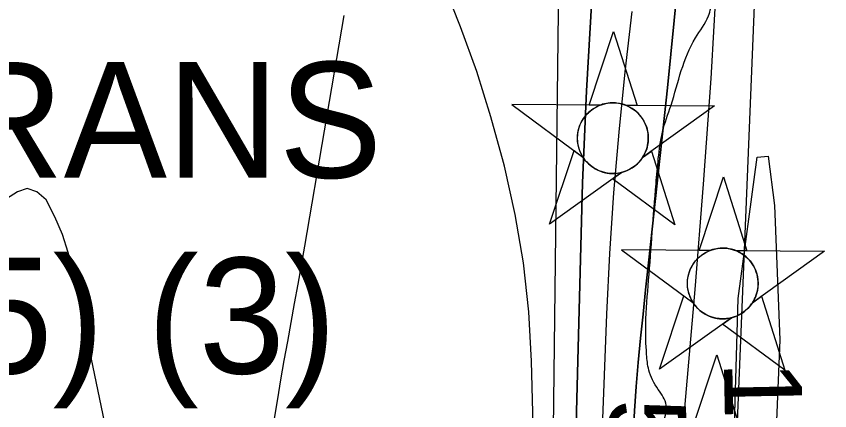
# Model space of a CAD drawing. Extents: x 3297716 to 3335574, y 688621 to 713991.
# Drawn here: x 3324891 to 3325594, y 707081 to 707422 of the extents above; entities that cross this region are included whole.
import ezdxf

# ---------------------------------------------------------------- set-up
doc = ezdxf.new("R2010")
doc.units = 0
for name, color, linetype in [('V-CHAN-NAID', 7, 'Continuous'), ('V-RIVR-EDGE', 7, 'Continuous'), ('V-RIVR-RANG', 7, 'Continuous'), ('V-RTRN-HULK', 7, 'Continuous'), ('V-TOPO-DPTH', 7, 'Continuous'), ('V-TOPO-MINR', 7, 'Continuous'), ('V-TOPO-WATR', 7, 'Continuous')]:
    doc.layers.add(name, color=color, linetype=linetype)

msp = doc.modelspace()

# ---------------------------------------------------------------- linework, layer by layer
at = {"layer": 'V-CHAN-NAID'}
for points in [[(3325395.45, 707344.94), (3325385.86, 707345.01), (3325406.99, 707408.49), (3325427.21, 707344.72), (3325417.62, 707344.78), (3325416.05, 707345.36), (3325413.95, 707345.98), (3325411.91, 707346.43), (3325409.88, 707346.74), (3325408.71, 707346.86), (3325407.17, 707346.94), (3325405.45, 707346.93), (3325404.08, 707346.86), (3325402.18, 707346.66), (3325400.81, 707346.44), (3325399.03, 707346.06), (3325397.5, 707345.64), (3325396.46, 707345.31)], [(3325395.45, 707344.94), (3325318.96, 707345.48), (3325380.52, 707300.08), (3325379.41, 707301.99), (3325378.6, 707303.62), (3325377.77, 707305.59), (3325377.08, 707307.64), (3325376.71, 707308.97), (3325376.35, 707310.59), (3325376.11, 707312.04), (3325375.92, 707313.64), (3325375.81, 707315.37), (3325375.8, 707316.95), (3325375.91, 707319.03), (3325376.09, 707320.64), (3325376.48, 707322.85), (3325376.96, 707324.77), (3325377.56, 707326.66), (3325378.22, 707328.34), (3325378.95, 707329.92), (3325379.76, 707331.46), (3325380.82, 707333.2), (3325381.85, 707334.67), (3325382.85, 707335.94), (3325383.85, 707337.08), (3325385.16, 707338.42), (3325386.21, 707339.38), (3325387.93, 707340.78), (3325389.14, 707341.65), (3325390.83, 707342.72), (3325392.56, 707343.67), (3325394.01, 707344.35)], [(3325417.62, 707344.78), (3325494.12, 707344.24), (3325431.91, 707299.72), (3325432.82, 707301.21), (3325433.8, 707303.06), (3325434.52, 707304.64), (3325435.26, 707306.6), (3325435.8, 707308.38), (3325436.2, 707310.02), (3325436.56, 707312.03), (3325436.75, 707313.6), (3325436.87, 707315.81), (3325436.84, 707317.87), (3325436.65, 707320.09), (3325436.39, 707321.85), (3325435.89, 707324.08), (3325435.25, 707326.22), (3325434.5, 707328.2), (3325433.86, 707329.65), (3325432.85, 707331.56), (3325431.79, 707333.28), (3325430.57, 707334.99), (3325429.31, 707336.52), (3325428.04, 707337.89), (3325426.41, 707339.42), (3325424.67, 707340.83), (3325422.98, 707342.01), (3325421.1, 707343.14), (3325419.62, 707343.9)], [(3325413.88, 707286.81), (3325351.68, 707242.29), (3325372.8, 707305.77), (3325380.52, 707300.08), (3325381.16, 707299.12), (3325382.54, 707297.26), (3325383.75, 707295.85), (3325385.22, 707294.34), (3325386.61, 707293.09), (3325388.06, 707291.94), (3325389.46, 707290.95), (3325391.14, 707289.91), (3325392.86, 707289), (3325394.65, 707288.19), (3325396.09, 707287.63), (3325397.72, 707287.11), (3325399.95, 707286.54), (3325401.48, 707286.25), (3325403.5, 707286), (3325405.04, 707285.89), (3325406.9, 707285.87), (3325408.59, 707285.95), (3325410.3, 707286.13), (3325412.2, 707286.44)], [(3325431.91, 707299.72), (3325439.71, 707305.3), (3325459.93, 707241.52), (3325406.08, 707281.23), (3325413.88, 707286.81), (3325415.55, 707287.29), (3325417.16, 707287.85), (3325419.32, 707288.76), (3325421.05, 707289.65), (3325422.92, 707290.76), (3325424.66, 707291.97), (3325426.21, 707293.22), (3325427.5, 707294.39), (3325428.88, 707295.81), (3325430.08, 707297.21), (3325431.2, 707298.68)], [(3325490.34, 707219.48), (3325480.75, 707219.54), (3325501.88, 707283.03), (3325522.1, 707219.25), (3325512.52, 707219.32), (3325510.94, 707219.9), (3325508.85, 707220.52), (3325506.81, 707220.97), (3325504.77, 707221.28), (3325503.6, 707221.39), (3325502.07, 707221.47), (3325500.35, 707221.47), (3325498.98, 707221.4), (3325497.07, 707221.2), (3325495.71, 707220.98), (3325493.92, 707220.6), (3325492.39, 707220.18), (3325491.36, 707219.84)], [(3325490.34, 707219.48), (3325413.85, 707220.02), (3325475.42, 707174.62), (3325474.3, 707176.53), (3325473.49, 707178.16), (3325472.67, 707180.12), (3325471.97, 707182.18), (3325471.61, 707183.5), (3325471.25, 707185.13), (3325471, 707186.57), (3325470.81, 707188.17), (3325470.71, 707189.91), (3325470.69, 707191.49), (3325470.8, 707193.56), (3325470.98, 707195.18), (3325471.38, 707197.38), (3325471.86, 707199.31), (3325472.46, 707201.19), (3325473.11, 707202.87), (3325473.84, 707204.46), (3325474.66, 707205.99), (3325475.72, 707207.73), (3325476.75, 707209.2), (3325477.75, 707210.47), (3325478.75, 707211.62), (3325480.06, 707212.95), (3325481.11, 707213.92), (3325482.83, 707215.32), (3325484.04, 707216.19), (3325485.73, 707217.26), (3325487.46, 707218.2), (3325488.9, 707218.88)], [(3325512.52, 707219.32), (3325589.01, 707218.78), (3325526.81, 707174.25), (3325527.72, 707175.74), (3325528.7, 707177.59), (3325529.41, 707179.18), (3325530.15, 707181.13), (3325530.7, 707182.92), (3325531.09, 707184.55), (3325531.45, 707186.56), (3325531.64, 707188.14), (3325531.76, 707190.34), (3325531.73, 707192.41), (3325531.55, 707194.63), (3325531.28, 707196.38), (3325530.79, 707198.62), (3325530.15, 707200.76), (3325529.4, 707202.74), (3325528.75, 707204.18), (3325527.74, 707206.1), (3325526.68, 707207.82), (3325525.47, 707209.52), (3325524.21, 707211.06), (3325522.94, 707212.43), (3325521.3, 707213.96), (3325519.56, 707215.37), (3325517.88, 707216.55), (3325515.99, 707217.68), (3325514.52, 707218.44)], [(3325508.78, 707161.35), (3325446.57, 707116.83), (3325467.7, 707180.31), (3325475.42, 707174.62), (3325476.05, 707173.66), (3325477.43, 707171.8), (3325478.65, 707170.38), (3325480.11, 707168.88), (3325481.5, 707167.63), (3325482.96, 707166.47), (3325484.36, 707165.48), (3325486.04, 707164.45), (3325487.75, 707163.54), (3325489.54, 707162.73), (3325490.99, 707162.17), (3325492.62, 707161.64), (3325494.84, 707161.08), (3325496.37, 707160.79), (3325498.4, 707160.53), (3325499.94, 707160.43), (3325501.8, 707160.41), (3325503.49, 707160.48), (3325505.2, 707160.66), (3325507.1, 707160.97)], [(3325526.81, 707174.25), (3325534.6, 707179.84), (3325554.83, 707116.06), (3325500.98, 707155.77), (3325508.78, 707161.35), (3325510.44, 707161.82), (3325512.05, 707162.38), (3325514.21, 707163.3), (3325515.95, 707164.18), (3325517.81, 707165.3), (3325519.55, 707166.51), (3325521.1, 707167.75), (3325522.39, 707168.92), (3325523.77, 707170.34), (3325524.98, 707171.74), (3325526.1, 707173.22)], [(3325484.58, 707065.86), (3325474.99, 707065.93), (3325496.12, 707129.41), (3325516.34, 707065.63), (3325506.75, 707065.7), (3325505.18, 707066.28), (3325503.08, 707066.9), (3325501.04, 707067.35), (3325499.01, 707067.66), (3325497.84, 707067.77), (3325496.31, 707067.85), (3325494.58, 707067.85), (3325493.21, 707067.78), (3325491.31, 707067.58), (3325489.94, 707067.36), (3325488.16, 707066.98), (3325486.63, 707066.56), (3325485.6, 707066.23)]]:
    msp.add_lwpolyline(points, close=True, dxfattribs=at)
for centre in [(3325406.33, 707316.41), (3325501.23, 707190.94)]:
    msp.add_circle(centre, 30.54, dxfattribs=at)
at = {"layer": 'V-RIVR-EDGE'}
msp.add_spline([(3324700.3, 701692.21), (3324707.78, 701736.4), (3324708.99, 701756.57), (3324710.58, 701771.69), (3324714.89, 701788.35), (3324722.34, 701822.07), (3324727.05, 701846.49), (3324726.7, 701860.46), (3324727.5, 701871.7), (3324731.02, 701883.32), (3324734.93, 701894.95), (3324738.07, 701910.07), (3324740.85, 701935.65), (3324742.08, 701963.57), (3324744.08, 701986.84), (3324750.35, 702014.74), (3324758.19, 702047.69), (3324765.99, 702067.83), (3324770.69, 702085.66), (3324776.59, 702119.38), (3324779, 702151.95), (3324775.93, 702165.53), (3324775.95, 702172.13), (3324776.75, 702182.21), (3324782.22, 702198.09), (3324784.57, 702207.4), (3324787.31, 702220.57), (3324790.84, 702234.91), (3324790.48, 702247.32), (3324788.58, 702261.68), (3324792.88, 702276.4), (3324795.23, 702286.48), (3324796.04, 702301.6), (3324796.1, 702322.16), (3324796.58, 702361.71), (3324797.04, 702388.47), (3324797.08, 702405.53), (3324798.28, 702420.65), (3324800.24, 702428.79), (3324800.25, 702434.22), (3324799.12, 702447.41), (3324799.13, 702452.84), (3324801.49, 702463.69), (3324801.9, 702472.61), (3324804.67, 702494.71), (3324803.17, 702516.82), (3324800.1, 702530.78), (3324799.37, 702550.18), (3324800.98, 702572.28), (3324801.8, 702588.95), (3324801.84, 702605.24), (3324799.92, 702613.39), (3324799.56, 702626.19), (3324799.61, 702646.74), (3324796.53, 702655.67), (3324796.55, 702664.2), (3324795.87, 702699.88), (3324799.07, 702741.75), (3324804.98, 702779.74), (3324812.05, 702815.01), (3324811.68, 702822.77), (3324810.22, 702858.07), (3324812.61, 702884.04), (3324819.67, 702918.15), (3324824.8, 702951.1), (3324831.5, 702996.46), (3324832.33, 703018.17), (3324835.5, 703046.86), (3324839.48, 703086.41), (3324850.1, 703144.94), (3324857.56, 703182.54), (3324864.24, 703218.2), (3324872.54, 703282.56), (3324900.83, 703429.08), (3324908.27, 703460.86), (3324916.46, 703480.61), (3324923.86, 703491.84), (3324931.26, 703505.01), (3324939.47, 703529.42), (3324949.64, 703567.01), (3324957.5, 703607.71), (3324964.97, 703649.19), (3324975.98, 703709.27), (3324982.57, 703710.03), (3324987.24, 703714.67), (3324987.29, 703735.23), (3324987.72, 703753.45), (3324992.41, 703770.12), (3324995.53, 703775.92), (3325004.46, 703777.84), (3325009.5, 703779.38), (3325011.06, 703783.64), (3325012.63, 703791.78), (3325016.97, 703820.47), (3325016.6, 703829), (3325013.93, 703846.07), (3325008.93, 703864.31), (3325004.69, 703873.24), (3325006.26, 703880.61), (3325008.99, 703887.58), (3325017.91, 703888.72), (3325028.38, 703888.31), (3325034.21, 703891.78), (3325035, 703896.82), (3325038.14, 703911.16), (3325044.39, 703929.37), (3325050.24, 703944.48), (3325054.93, 703959.21), (3325054.96, 703971.23), (3325056.93, 703984.8), (3325059.31, 704004.96), (3325061.26, 704009.61), (3325066.7, 704013.08), (3325069.03, 704017.34), (3325072.96, 704034.4), (3325083.15, 704079.75), (3325083.58, 704096.81), (3325081.31, 704118.53), (3325074.39, 704143.37), (3325068.22, 704159.67), (3325067.85, 704164.71), (3325072.94, 704185.64), (3325083.49, 704218.97), (3325091.32, 704246.87), (3325097.94, 704259.26), (3325105.32, 704263.9), (3325113.47, 704263.88), (3325125.09, 704261.52), (3325136.71, 704254.12), (3325147.54, 704241.3), (3325156.81, 704227.7), (3325159.92, 704228.86), (3325160.32, 704235.45), (3325158.78, 704241.66), (3325154.93, 704249.43), (3325146.03, 704261.08), (3325125.54, 704282.85), (3325115.1, 704298.78), (3325109.32, 704312.75), (3325105.86, 704323.62), (3325105.49, 704333.31), (3325105.52, 704342.23), (3325105.54, 704350.38), (3325117.67, 704396.5), (3325125.12, 704427.5), (3325138.44, 704482.15), (3325165.86, 704592.22), (3325178.75, 704632.52), (3325185.01, 704655.38), (3325194.42, 704694.53), (3325194.86, 704714.3), (3325191.4, 704727.5), (3325190.64, 704734.48), (3325194.56, 704751.14), (3325194.6, 704767.82), (3325194.64, 704786.05), (3325194.29, 704801.17), (3325187.35, 704813.99), (3325187.75, 704820.97), (3325189.32, 704827.56), (3325195.54, 704836.07), (3325206.82, 704846.13), (3325216.91, 704852.69), (3325227.03, 704867.41), (3325241.05, 704891.03), (3325252.36, 704914.65), (3325257.03, 704923.18), (3325257.06, 704932.87), (3325257.85, 704940.62), (3325263.31, 704951.47), (3325270.33, 704969.68), (3325273.06, 704976.65), (3325273.5, 704994.49), (3325272.74, 705001.08), (3325268.87, 705005.36), (3325263.85, 705014.68), (3325262.32, 705024.38), (3325261.98, 705041.05), (3325263.97, 705061.6), (3325273.72, 705085.24), (3325279.96, 705100.34), (3325281.94, 705115.08), (3325281.96, 705125.55), (3325280.45, 705139.51), (3325280.47, 705148.82), (3325284.02, 705172.08), (3325289.12, 705198.05), (3325292.67, 705219.76), (3325304.48, 705292.63), (3325310, 705327.13), (3325312.4, 705358.93), (3325312.45, 705379.87), (3325308.65, 705410.9), (3325306.8, 705446.2), (3325306.09, 705471.79), (3325307.72, 705505.53), (3325312.5, 705553.61), (3325315.27, 705577.25), (3325322.71, 705605.93), (3325333.67, 705648.56), (3325336.07, 705678.81), (3325335.76, 705709.83), (3325338.11, 705717.97), (3325344.33, 705722.61), (3325351.71, 705730.73), (3325354.45, 705740.81), (3325361.48, 705759.8), (3325365.38, 705767.93), (3325374.72, 705783.42), (3325382.14, 705800.46), (3325392.69, 705833.01), (3325397.79, 705857.43), (3325405.65, 705900.46), (3325409.65, 705948.15), (3325411.66, 705977.23), (3325415.64, 706019.88), (3325415.73, 706054.39), (3325416.61, 706097.05), (3325414.35, 706125.75), (3325407.46, 706162.61), (3325405.59, 706188.21), (3325405.67, 706223.11), (3325404.23, 706268.1), (3325403.6, 706324.72), (3325403.68, 706356.91), (3325406.04, 706372.8), (3325405.68, 706384.82), (3325408.6, 706464.7), (3325405.61, 706509.7), (3325405.31, 706547.7), (3325405.8, 706587.65), (3325414.09, 706646.57), (3325419.6, 706681.85), (3325425.48, 706706.65), (3325425.91, 706723.33), (3325425.55, 706735.74), (3325420.96, 706761.34), (3325415.97, 706779.58), (3325416.8, 706804.01), (3325418.06, 706840.07), (3325420.8, 706852.87), (3325429, 706876.11), (3325434.86, 706890.06), (3325437.2, 706898.59), (3325437.22, 706906.34), (3325430.7, 706932.73), (3325426.49, 706958.33), (3325428.52, 706993.62), (3325433.24, 707021.92), (3325436.36, 707027.73), (3325439.09, 707035.48), (3325443.79, 707052.91), (3325452, 707078.49), (3325452.4, 707085.86), (3325445.46, 707099.45), (3325437.35, 707116.14), (3325435.45, 707129.72), (3325434.74, 707155.71), (3325437.16, 707193.7), (3325443.57, 707277.07), (3325445.56, 707298.78), (3325449.11, 707321.65), (3325456.53, 707344.9), (3325477.62, 707403.02), (3325488.91, 707421.99), (3325492.05, 707435.56), (3325494.41, 707449.9), (3325499.99, 707510.77), (3325504.69, 707528.99), (3325510.97, 707558.44), (3325513.74, 707580.54), (3325514.6, 707615.05), (3325515.06, 707645.69), (3325512.78, 707664.31), (3325511.29, 707691.07), (3325510.62, 707731.4), (3325506.86, 707780.28), (3325505.38, 707807.04), (3325503.84, 707814.41), (3325499.6, 707822.18), (3325498.83, 707826.83), (3325499.62, 707831.87), (3325502.74, 707838.07), (3325504.7, 707846.6), (3325505.89, 707857.06), (3325504.76, 707870.25), (3325502.46, 707882.67), (3325502.1, 707894.69), (3325503.69, 707910.97), (3325508.38, 707924.92), (3325510.73, 707934.23), (3325511.16, 707950.12), (3325515.88, 707978.03), (3325517.14, 708014.49), (3325518.47, 708082.35), (3325523.26, 708136.63), (3325524.9, 708175.79), (3325523.76, 708185.49), (3325521.07, 708195.19), (3325520.7, 708202.17), (3325521.91, 708220.4), (3325524.66, 708236.29), (3325525.88, 708258), (3325524.78, 708283.99), (3325523.65, 708298.34), (3325523.69, 708311.53), (3325525.67, 708328.2), (3325527.24, 708336.72), (3325526.09, 708343.71), (3325524.97, 708360.39), (3325525, 708373.18), (3325527.36, 708384.04), (3325533.23, 708405.35), (3325534.83, 708427.45), (3325536.05, 708449.17), (3325536.49, 708470.11), (3325539.7, 708514.7), (3325540.9, 708527.88), (3325542.48, 708539.51), (3325543.3, 708557.73), (3325546.49, 708594.57), (3325546.96, 708626.36), (3325549.32, 708639.93), (3325548.17, 708644.2), (3325545.85, 708648.47), (3325545.86, 708653.51), (3325548.66, 708688.02), (3325550.73, 708740.37), (3325553.15, 708777.2), (3325553.62, 708810.55), (3325555.63, 708840.8), (3325554.12, 708855.15), (3325554.92, 708867.17), (3325554.95, 708878.03), (3325555.75, 708890.05), (3325555.01, 708903.62), (3325554.27, 708917.97), (3325554.31, 708931.93), (3325555.13, 708949.38), (3325555.55, 708965.67), (3325554.84, 708992.04), (3325554.1, 709005.23), (3325554.13, 709017.64), (3325556.49, 709028.88), (3325556.91, 709042.06), (3325555.04, 709072.71), (3325556.68, 709106.44), (3325555.98, 709137.47), (3325556.83, 709166.16), (3325556.12, 709196.02), (3325555.4, 709218.52), (3325552.35, 709238.3), (3325550.49, 709270.88), (3325549.74, 709282.13), (3325551.33, 709294.54), (3325557.56, 709306.54), (3325563.01, 709315.45), (3325564.98, 709325.53), (3325565, 709334.06), (3325557.32, 709364.72), (3325551.92, 709377.14), (3325545.73, 709382.97), (3325537.6, 709389.97), (3325534.51, 709396.18), (3325531.82, 709405.89), (3325530.68, 709414.42), (3325530.72, 709429.54), (3325531.15, 709448.16), (3325531.58, 709464.83), (3325538.64, 709496.61), (3325542.17, 709510.95), (3325542.19, 709522.2), (3325536.84, 709554.01), (3325527.22, 709584.67), (3325525.7, 709596.7), (3325525.72, 709604.46), (3325526.53, 709618.8), (3325531.21, 709629.65), (3325532.82, 709653.69), (3325533.26, 709673.08), (3325530.62, 709702.95), (3325522.99, 709752.6), (3325519.17, 709778.98), (3325515.75, 709807.3), (3325515.82, 709833.28), (3325518.26, 709880.98), (3325528.52, 709950.37), (3325530.94, 709991.08), (3325532.21, 710034.9), (3325533.92, 710097.72), (3325535.61, 710155.11), (3325530.24, 710177.62), (3325528.34, 710191.58), (3325528.37, 710205.16), (3325527.63, 710217.96), (3325519.13, 710232.33), (3325503.65, 710246.32), (3325495.15, 710257.98), (3325492.87, 710276.21), (3325489.44, 710303.37), (3325485.24, 710326.26), (3325483.8, 710372.41), (3325479.6, 710398.01), (3325474.23, 710425.56), (3325465.39, 710453.89), (3325460.8, 710481.44), (3325458.95, 710517.51), (3325460.99, 710557.06), (3325466.1, 710586.52), (3325467.31, 710604.36), (3325465.82, 710630.73), (3325464.73, 710658.66), (3325467.54, 710697.43), (3325467.24, 710735.05), (3325466.9, 710752.5), (3325466.93, 710764.91), (3325466.2, 710782.75), (3325467.78, 710796.32), (3325469.74, 710804.84), (3325470.15, 710810.66), (3325469.41, 710826.95), (3325464.45, 710858.76), (3325452.53, 710900.67), (3325442.51, 710926.68), (3325430.16, 710951.53), (3325424.01, 710972.88), (3325423.28, 710991.1), (3325424.88, 711012.43), (3325426.86, 711027.16), (3325426.88, 711034.53), (3325424.97, 711046.94), (3325415.73, 711076.05), (3325402.64, 711111.37), (3325394.19, 711146.69), (3325390.03, 711187.03), (3325385.11, 711239.01), (3325374.1, 711332.49), (3325365.36, 711405.81), (3325354.44, 711537.69), (3325349.9, 711583.07), (3325345.01, 711646.3), (3325338.88, 711676.95), (3325338.15, 711695.57), (3325338.18, 711705.65), (3325337.05, 711718.84), (3325330.51, 711741.73), (3325317.82, 711782.48), (3325303.19, 711828.28), (3325297.43, 711850.4), (3325295.54, 711868.63), (3325290.26, 711932.24), (3325286.93, 711996.24), (3325287.08, 712055.19), (3325286.35, 712073.41), (3325282.53, 712096.3), (3325276, 712124.24), (3325270.24, 712146.36), (3325270.26, 712154.5), (3325274.54, 712159.92), (3325277.27, 712165.35), (3325277.67, 712171.16), (3325277.31, 712181.63), (3325276.55, 712187.45), (3325275.01, 712195.21), (3325271.97, 712208.08)], degree=3, dxfattribs=at)
at = {"layer": 'V-RTRN-HULK'}
msp.add_lwpolyline([(3325514.97, 706935.41), (3325512.02, 706987.58), (3325511, 707058.74), (3325514.51, 707178.05), (3325530.89, 707300.12), (3325540.37, 707300.84), (3325545.99, 707258.17), (3325550.6, 707142.3), (3325543.9, 706981.63), (3325539.37, 706934.17), (3325535.33, 706930.08), (3325526.53, 706928.01), (3325518.39, 706929.33)], close=True, dxfattribs=at)
at = {"layer": 'V-TOPO-DPTH'}
msp.add_line((3325513.58, 707061.95), (3325593.54, 709023.96), dxfattribs=at)
for points in [[(3325130.78, 706180.01), (3325331.15, 706936.48), (3325332.82, 706944.34), (3325334.34, 706952.23), (3325335.63, 706960.15), (3325336.78, 706968.11), (3325337.78, 706975.75), (3325338.26, 706979.9), (3325338.65, 706984.07), (3325338.92, 706988.24), (3325339.11, 706992.42), (3325339.32, 706999.51), (3325339.34, 707000.79), (3325339.33, 707002.07), (3325336.19, 707123.87), (3325333.67, 707166.4), (3325329.25, 707208.66), (3325322, 707250.54), (3325312.86, 707292.15), (3325312, 707295.53), (3325300.99, 707334.96), (3325288.81, 707373.99), (3325274.88, 707412.43), (3325259.79, 707450.48)], [(3325130.78, 706180.01), (3325331.15, 706936.48), (3325332.82, 706944.34), (3325334.34, 706952.23), (3325335.63, 706960.15), (3325336.78, 706968.11), (3325337.78, 706975.75), (3325338.26, 706979.9), (3325338.65, 706984.07), (3325338.92, 706988.24), (3325339.11, 706992.42), (3325339.32, 706999.51), (3325339.34, 707000.79), (3325339.33, 707002.07), (3325336.19, 707123.87), (3325333.67, 707166.4), (3325329.25, 707208.66), (3325322, 707250.54), (3325312.86, 707292.15), (3325312, 707295.53), (3325300.99, 707334.96), (3325288.81, 707373.99), (3325274.88, 707412.43), (3325259.79, 707450.48)], [(3325377.65, 706179.12), (3325418.31, 706953.08), (3325419.6, 706977.88), (3325420.88, 707002.69), (3325422.14, 707027.5), (3325423.38, 707052.31), (3325423.76, 707060.03), (3325424.97, 707080.97), (3325426.41, 707101.89), (3325428.18, 707122.78), (3325430.17, 707143.66), (3325432.35, 707164.52), (3325434.55, 707185.38), (3325436.79, 707206.24), (3325439.05, 707227.1), (3325453.59, 707359.97), (3325462.17, 707447.34)], [(3325462.17, 707447.34), (3325453.59, 707359.97), (3325439.05, 707227.1), (3325436.79, 707206.24), (3325434.55, 707185.38), (3325432.35, 707164.52), (3325430.17, 707143.66), (3325428.18, 707122.78), (3325426.41, 707101.89), (3325424.97, 707080.97), (3325423.76, 707060.03), (3325423.38, 707052.31), (3325422.14, 707027.5), (3325420.88, 707002.69), (3325419.6, 706977.88), (3325418.31, 706953.08), (3325377.65, 706179.12)], [(3325388.29, 707436.67), (3325383.49, 707357.24), (3325380.22, 707277.71), (3325373.74, 707036.29), (3325373.22, 707018.93), (3325372.65, 707001.58), (3325371.98, 706984.22), (3325371.24, 706966.87), (3325307.55, 706152.86)], [(3325388.29, 707436.67), (3325383.49, 707357.24), (3325380.22, 707277.71), (3325373.74, 707036.29), (3325373.22, 707018.93), (3325372.65, 707001.58), (3325371.98, 706984.22), (3325371.24, 706966.87), (3325307.55, 706152.86)], [(3325173.93, 707422.41), (3325140, 707223.28), (3325137.15, 707206.77), (3325134.25, 707190.26), (3325131.29, 707173.77), (3325128.29, 707157.28), (3325125.29, 707140.8), (3325122.35, 707124.3), (3325119.49, 707107.79), (3325116.69, 707091.27), (3325110.97, 707056.93)], [(3325173.93, 707422.41), (3325140, 707223.28), (3325137.15, 707206.77), (3325134.25, 707190.26), (3325131.29, 707173.77), (3325128.29, 707157.28), (3325125.29, 707140.8), (3325122.35, 707124.3), (3325119.49, 707107.79), (3325116.69, 707091.27), (3325110.97, 707056.93)], [(3324974.51, 707037.19), (3324940.28, 707201.56), (3324936.16, 707217.59), (3324931.07, 707233.27), (3324924.56, 707248.4), (3324917.09, 707263.18), (3324908.86, 707269.93), (3324900.61, 707272.84), (3324892.35, 707269.99), (3324735.41, 707170.47)], [(3324974.51, 707037.19), (3324940.28, 707201.56), (3324936.16, 707217.59), (3324931.07, 707233.27), (3324924.56, 707248.4), (3324917.09, 707263.18), (3324908.86, 707269.93), (3324900.61, 707272.84), (3324892.35, 707269.99), (3324735.41, 707170.47)]]:
    msp.add_lwpolyline(points, dxfattribs=at)
at = {"layer": 'V-TOPO-MINR'}
for points in [[(3325405.58, 706167.82), (3325440.8, 706738.58), (3325443.69, 706782.79), (3325446.79, 706827), (3325450.21, 706871.17), (3325453.85, 706915.33), (3325454.87, 706927.29), (3325458.16, 706965.46), (3325461.46, 707003.63), (3325464.78, 707041.8), (3325468.11, 707079.96), (3325477.36, 707185.73), (3325484.68, 707276.81), (3325491.14, 707367.96), (3325496.32, 707459.18), (3325500.64, 707550.46), (3325517.85, 707977.66), (3325517.95, 707980.31), (3325518.07, 707984.29), (3325518.23, 707988.27), (3325518.34, 707990.92), (3325518.47, 707994.46), (3325518.53, 707996.23), (3325547.51, 709000.94)], [(3325215.12, 705978.95), (3325353.68, 706984.92), (3325353.96, 706993.03), (3325354.2, 707001.14), (3325354.37, 707009.25), (3325354.49, 707017.36), (3325359.57, 707450.04), (3325360.96, 707536.23), (3325362.85, 707622.39), (3325365.49, 707708.54), (3325368.64, 707794.68), (3325373.38, 707910.47), (3325374.4, 707938.7), (3325375.26, 707966.94), (3325375.85, 707995.19), (3325376.28, 708023.43), (3325385.46, 708899.82)], [(3325130.78, 706180.01), (3325331.15, 706936.48), (3325332.82, 706944.34), (3325334.34, 706952.23), (3325335.63, 706960.15), (3325336.78, 706968.11), (3325337.78, 706975.75), (3325338.26, 706979.9), (3325338.65, 706984.07), (3325338.92, 706988.24), (3325339.11, 706992.42), (3325339.32, 706999.51), (3325339.34, 707000.79), (3325339.33, 707002.07), (3325336.19, 707123.87), (3325333.67, 707166.4), (3325329.25, 707208.66), (3325322, 707250.54), (3325312.86, 707292.15), (3325312, 707295.53), (3325300.99, 707334.96), (3325288.81, 707373.99), (3325274.88, 707412.43), (3325259.79, 707450.48)], [(3325307.55, 706152.86), (3325371.24, 706966.87), (3325371.98, 706984.22), (3325372.65, 707001.58), (3325373.22, 707018.93), (3325373.74, 707036.29), (3325380.22, 707277.71), (3325383.49, 707357.24), (3325388.29, 707436.67)], [(3325173.93, 707422.41), (3325140, 707223.28), (3325137.15, 707206.77), (3325134.25, 707190.26), (3325131.29, 707173.77), (3325128.29, 707157.28), (3325125.29, 707140.8), (3325122.35, 707124.3), (3325119.49, 707107.79), (3325116.69, 707091.27), (3325110.97, 707056.93)], [(3325372.33, 706546.97), (3325392.14, 706945.25), (3325393.5, 706973.67), (3325394.8, 707002.09), (3325396, 707030.52), (3325397.14, 707058.95), (3325401.17, 707164.55), (3325403.75, 707216.95), (3325407.12, 707269.29), (3325411.66, 707321.54), (3325416.97, 707373.73), (3325422.92, 707425.88)], [(3324974.51, 707037.19), (3324940.28, 707201.56), (3324936.16, 707217.59), (3324931.07, 707233.27), (3324924.56, 707248.4), (3324917.09, 707263.18), (3324908.86, 707269.93), (3324900.61, 707272.84), (3324892.35, 707269.99), (3324735.41, 707170.47)]]:
    msp.add_lwpolyline(points, dxfattribs=at)
at = {"layer": 'V-TOPO-WATR'}
msp.add_lwpolyline([(3325377.65, 706179.12), (3325418.31, 706953.08), (3325419.6, 706977.88), (3325420.88, 707002.69), (3325422.14, 707027.5), (3325423.38, 707052.31), (3325423.76, 707060.03), (3325424.97, 707080.97), (3325426.41, 707101.89), (3325428.18, 707122.78), (3325430.17, 707143.66), (3325432.35, 707164.52), (3325434.55, 707185.38), (3325436.79, 707206.24), (3325439.05, 707227.1), (3325453.59, 707359.97), (3325462.17, 707447.34)], dxfattribs=at)

# ---------------------------------------------------------------- texts
at = {"layer": 'V-CHAN-NAID'}
for s, p in [('USS KIDD VETRANS ', (3323906.82, 707282.17)), (' MEMORIAL (229.5) (3)', (3323755.87, 707113.15))]:
    msp.add_text(s, height=100, dxfattribs=at).set_placement(p)
at = {"layer": 'V-RIVR-RANG'}
for s, rotation, p in [('15.3', 271.18833, (3325502.07, 707123.39)), ('5.0', 271.47489, (3325402.29, 707090.56))]:
    msp.add_text(s, height=67, rotation=rotation, dxfattribs=at).set_placement(p)

doc.saveas('drawing.dxf')
